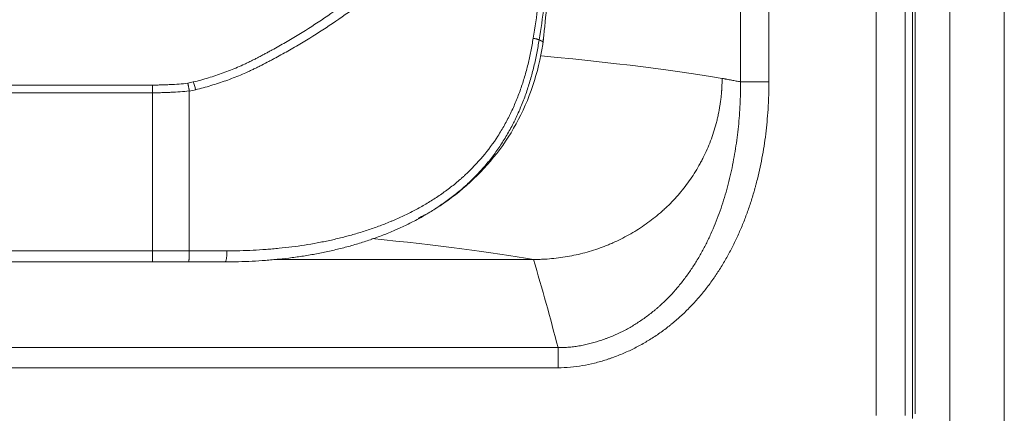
# Model space of a CAD drawing. Header units: millimetres. Extents: x 0 to 594, y 0 to 420.
# Tile 630 of 915: x 279.38 to 292.79, y 294.6 to 299.96. Entities that reach past the tile are written whole.
import ezdxf

# ---------------------------------------------------------------- set-up
doc = ezdxf.new("R2010")
doc.units = ezdxf.units.MM
doc.layers.add('1', color=7, linetype='Continuous', true_color=0xffffff)

msp = doc.modelspace()

# ---------------------------------------------------------------- linework, layer by layer
at = {"layer": '1', "color": 155, "linetype": 'Continuous', "lineweight": 13}
for p, q in [((292.052, 284.252), (292.052, 345.396)), ((292.793, 345.396), (292.793, 284.252)), ((289.202, 299.117), (289.202, 343.418)), ((289.587, 343.418), (289.587, 299.117)), ((291.048, 294.571), (291.048, 305.077)), ((291.444, 305.077), (291.444, 294.571)), ((291.578, 305.056), (291.578, 294.593)), ((289.587, 299.117), (289.202, 299.117)), ((281.193, 296.814), (281.193, 298.967)), ((281.693, 296.814), (282.206, 296.814)), ((278.602, 295.497), (286.715, 295.497)), ((286.715, 295.222), (278.603, 295.222))]:
    msp.add_line(p, q, dxfattribs=at)
at = {"layer": '1', "color": 155, "linetype": 'Continuous', "lineweight": 18}
for p, q in [((291.544, 294.532), (291.544, 305.117)), ((281.693, 296.814), (281.693, 298.99)), ((282.181, 296.664), (281.683, 296.664)), ((286.38, 296.697), (282.844, 296.697))]:
    msp.add_line(p, q, dxfattribs=at)
at = {"layer": '1', "color": 155, "linetype": 'Continuous', "lineweight": 13}
for centre, major_axis, ratio, start_param, end_param in [((255.251, 298.69), (-35, -0.014), 0.048663, 3.387004, 3.609544), ((281.192, 298.967), (0, 0.15), 0.003404, 4.712385, 5.49152), ((281.759, 299.009), (0.035, -0.146), 0.129008, 1.539634, 2.339481), ((255.252, 296.194), (-32.5, -0.014), 0.052406, 3.433205, 3.614895), ((281.192, 296.814), (0, -0.15), 0.003404, 0, 1.570796), ((282.181, 296.814), (0, -0.15), 0.161076, 0, 1.570796)]:
    msp.add_ellipse(centre, major_axis=major_axis, ratio=ratio, start_param=start_param, end_param=end_param, dxfattribs=at)
at = {"layer": '1', "color": 155, "linetype": 'Continuous', "lineweight": 18}
for points, degree in [([(286.507, 299.623), (286.929, 303.583)], 1), ([(281.693, 298.99), (281.693, 298.991), (281.693, 298.992), (281.693, 298.993)], 3), ([(284.812, 297.258), (284.841, 297.273), (284.87, 297.288), (284.899, 297.304)], 3), ([(281.683, 296.664), (281.519, 296.664), (281.356, 296.664), (281.192, 296.664)], 3)]:
    msp.add_open_spline(points, degree=degree, dxfattribs=at)
at = {"layer": '1', "color": 155, "linetype": 'Continuous', "lineweight": 13}
for points, knots in [([(281.748, 299.114), (281.818, 299.131), (281.886, 299.15), (282.021, 299.191), (282.088, 299.213), (282.187, 299.249), (282.22, 299.262), (282.285, 299.287), (282.318, 299.301), (282.382, 299.328), (282.414, 299.343), (282.454, 299.361), (282.462, 299.365), (282.478, 299.373), (282.486, 299.376), (282.509, 299.388), (282.525, 299.396), (282.557, 299.411), (282.572, 299.419), (282.604, 299.435), (282.619, 299.443), (282.651, 299.459), (282.666, 299.467), (282.697, 299.484), (282.713, 299.492), (282.744, 299.509), (282.76, 299.517), (282.791, 299.534), (282.806, 299.542), (282.852, 299.567), (282.883, 299.584), (282.975, 299.636), (283.035, 299.671), (283.155, 299.742), (283.215, 299.779), (283.391, 299.89), (283.507, 299.966), (283.735, 300.124), (283.846, 300.205), (284.066, 300.373), (284.174, 300.459), (284.386, 300.635), (284.49, 300.726), (284.618, 300.842), (284.657, 300.877), (284.695, 300.912), (284.72, 300.935), (284.733, 300.947), (284.795, 301.007), (284.845, 301.054), (284.993, 301.199), (285.089, 301.298), (285.277, 301.498), (285.369, 301.599), (285.549, 301.806), (285.637, 301.911), (285.809, 302.124), (285.893, 302.232), (286.058, 302.452), (286.138, 302.563), (286.227, 302.69), (286.236, 302.704), (286.256, 302.733), (286.285, 302.775), (286.353, 302.875), (286.409, 302.961), (286.521, 303.134), (286.594, 303.251), (286.665, 303.369)], [0, 0, 0, 0, 0.03125, 0.03125, 0.0625, 0.0625, 0.078125, 0.078125, 0.09375, 0.09375, 0.109375, 0.109375, 0.113281, 0.113281, 0.117188, 0.117188, 0.125, 0.125, 0.132813, 0.132813, 0.140625, 0.140625, 0.148438, 0.148438, 0.15625, 0.15625, 0.164063, 0.164063, 0.171875, 0.171875, 0.1875, 0.1875, 0.21875, 0.21875, 0.25, 0.25, 0.3125, 0.3125, 0.375, 0.375, 0.4375, 0.4375, 0.5, 0.5, 0.515625, 0.523438, 0.523438, 0.53125, 0.53125, 0.5625, 0.5625, 0.625, 0.625, 0.6875, 0.6875, 0.75, 0.75, 0.8125, 0.8125, 0.875, 0.875, 0.882813, 0.882813, 0.890625, 0.90625, 0.9375, 0.9375, 1, 1, 1, 1]), ([(286.8, 303.294), (286.728, 303.175), (286.653, 303.057), (286.538, 302.882), (286.48, 302.794), (286.411, 302.694), (286.381, 302.651), (286.361, 302.622), (286.351, 302.608), (286.26, 302.48), (286.178, 302.367), (286.01, 302.145), (285.923, 302.036), (285.747, 301.821), (285.657, 301.715), (285.473, 301.507), (285.379, 301.404), (285.186, 301.202), (285.088, 301.103), (284.937, 300.957), (284.886, 300.909), (284.822, 300.849), (284.809, 300.838), (284.783, 300.814), (284.744, 300.778), (284.705, 300.743), (284.575, 300.626), (284.468, 300.535), (284.251, 300.358), (284.141, 300.271), (283.917, 300.103), (283.803, 300.021), (283.571, 299.862), (283.453, 299.786), (283.273, 299.674), (283.212, 299.638), (283.09, 299.566), (283.028, 299.531), (282.934, 299.479), (282.888, 299.453), (282.84, 299.428), (282.809, 299.411), (282.793, 299.403), (282.745, 299.378), (282.714, 299.362), (282.666, 299.337), (282.65, 299.329), (282.618, 299.313), (282.602, 299.305), (282.57, 299.29), (282.554, 299.282), (282.522, 299.267), (282.505, 299.259), (282.457, 299.237), (282.424, 299.223), (282.358, 299.195), (282.325, 299.182), (282.259, 299.156), (282.225, 299.144), (282.125, 299.108), (282.057, 299.086), (281.919, 299.045), (281.85, 299.026), (281.779, 299.009)], [0, 0, 0, 0, 0.0625, 0.0625, 0.09375, 0.109375, 0.117188, 0.117188, 0.125, 0.125, 0.1875, 0.1875, 0.25, 0.25, 0.3125, 0.3125, 0.375, 0.375, 0.4375, 0.4375, 0.46875, 0.46875, 0.476563, 0.476563, 0.484375, 0.5, 0.5, 0.5625, 0.5625, 0.625, 0.625, 0.6875, 0.6875, 0.75, 0.75, 0.78125, 0.78125, 0.8125, 0.8125, 0.828125, 0.835938, 0.835938, 0.84375, 0.84375, 0.859375, 0.859375, 0.867188, 0.867188, 0.875, 0.875, 0.882813, 0.882813, 0.890625, 0.890625, 0.90625, 0.90625, 0.921875, 0.921875, 0.9375, 0.9375, 0.96875, 0.96875, 1, 1, 1, 1]), ([(286.377, 299.71), (286.424, 300.007), (286.468, 300.304), (286.55, 300.9), (286.589, 301.198), (286.659, 301.796), (286.692, 302.095), (286.75, 302.694), (286.777, 302.994), (286.8, 303.294)], [0, 0, 0, 0, 0.25, 0.25, 0.5, 0.5, 0.75, 0.75, 1, 1, 1, 1]), ([(286.879, 303.283), (286.856, 302.982), (286.829, 302.681), (286.771, 302.08), (286.739, 301.78), (286.669, 301.181), (286.631, 300.882), (286.549, 300.285), (286.505, 299.986), (286.458, 299.688)], [0, 0, 0, 0, 0.25, 0.25, 0.5, 0.5, 0.75, 0.75, 1, 1, 1, 1]), ([(282.206, 296.814), (282.324, 296.814), (282.443, 296.817), (282.62, 296.826), (282.68, 296.829), (282.768, 296.836), (282.798, 296.838), (282.856, 296.843), (282.886, 296.846), (283.033, 296.86), (283.149, 296.875), (283.322, 296.902), (283.379, 296.912), (283.493, 296.933), (283.55, 296.945), (283.663, 296.969), (283.775, 296.996), (283.887, 297.026), (283.997, 297.057), (284.053, 297.074), (284.162, 297.11), (284.217, 297.129), (284.325, 297.169), (284.385, 297.193), (284.446, 297.218), (284.459, 297.223), (284.466, 297.226), (284.486, 297.235), (284.526, 297.252), (284.565, 297.27), (284.643, 297.306), (284.747, 297.357), (284.847, 297.412), (284.946, 297.47), (284.994, 297.5), (285.09, 297.562), (285.137, 297.595), (285.23, 297.662), (285.275, 297.697), (285.342, 297.752), (285.375, 297.78), (285.413, 297.814), (285.429, 297.828), (285.44, 297.838), (285.446, 297.843), (285.536, 297.927), (285.616, 298.011), (285.765, 298.187), (285.833, 298.28), (285.928, 298.427), (285.958, 298.477), (286.001, 298.554), (286.022, 298.593), (286.042, 298.632), (286.056, 298.659), (286.062, 298.672), (286.095, 298.74), (286.119, 298.794), (286.164, 298.904), (286.185, 298.959), (286.225, 299.071), (286.243, 299.127), (286.277, 299.241), (286.292, 299.299), (286.321, 299.415), (286.334, 299.473), (286.351, 299.561), (286.357, 299.591), (286.367, 299.65), (286.372, 299.68), (286.377, 299.71)], [0, 0, 0, 0, 0.0625, 0.0625, 0.09375, 0.09375, 0.109375, 0.109375, 0.125, 0.125, 0.1875, 0.1875, 0.21875, 0.21875, 0.25, 0.25, 0.28125, 0.3125, 0.3125, 0.34375, 0.34375, 0.375, 0.375, 0.40625, 0.410156, 0.410156, 0.414062, 0.414062, 0.421875, 0.4375, 0.4375, 0.46875, 0.5, 0.5, 0.53125, 0.53125, 0.5625, 0.5625, 0.59375, 0.59375, 0.609375, 0.617187, 0.621094, 0.621094, 0.625, 0.625, 0.6875, 0.6875, 0.75, 0.75, 0.78125, 0.78125, 0.796875, 0.804687, 0.804687, 0.8125, 0.8125, 0.84375, 0.84375, 0.875, 0.875, 0.90625, 0.90625, 0.9375, 0.9375, 0.96875, 0.96875, 0.984375, 0.984375, 1, 1, 1, 1]), ([(286.458, 299.688), (286.453, 299.658), (286.448, 299.627), (286.438, 299.566), (286.432, 299.536), (286.414, 299.445), (286.401, 299.384), (286.372, 299.265), (286.356, 299.206), (286.322, 299.088), (286.304, 299.03), (286.264, 298.914), (286.242, 298.857), (286.196, 298.744), (286.172, 298.687), (286.142, 298.625), (286.139, 298.618), (286.132, 298.604), (286.129, 298.597), (286.119, 298.576), (286.112, 298.563), (286.091, 298.522), (286.077, 298.495), (286.033, 298.415), (286.002, 298.363), (285.938, 298.261), (285.905, 298.211), (285.835, 298.114), (285.799, 298.067), (285.723, 297.974), (285.684, 297.929), (285.602, 297.842), (285.56, 297.799), (285.506, 297.747), (285.495, 297.737), (285.473, 297.716), (285.462, 297.706), (285.428, 297.676), (285.405, 297.656), (285.337, 297.599), (285.29, 297.561), (285.195, 297.49), (285.147, 297.456), (285.049, 297.39), (284.999, 297.358), (284.905, 297.302), (284.861, 297.276), (284.816, 297.252)], [0, 0, 0, 0, 0.029653, 0.029653, 0.059307, 0.059307, 0.118613, 0.118613, 0.17792, 0.17792, 0.237227, 0.237227, 0.296534, 0.296534, 0.35584, 0.35584, 0.363254, 0.363254, 0.370667, 0.370667, 0.385494, 0.385494, 0.415147, 0.415147, 0.474454, 0.474454, 0.53376, 0.53376, 0.593067, 0.593067, 0.652374, 0.652374, 0.71168, 0.71168, 0.726507, 0.726507, 0.741334, 0.741334, 0.770987, 0.770987, 0.830294, 0.830294, 0.889601, 0.889601, 0.948907, 0.948907, 1, 1, 1, 1]), ([(286.377, 299.71), (286.382, 299.709), (286.393, 299.707), (286.408, 299.704), (286.421, 299.701), (286.432, 299.698), (286.442, 299.695), (286.447, 299.693), (286.451, 299.692), (286.453, 299.691), (286.456, 299.69), (286.457, 299.689), (286.458, 299.688)], [0, 0, 0, 0, 0.125, 0.25, 0.375, 0.5, 0.625, 0.75, 0.75, 0.875, 0.875, 1, 1, 1, 1]), ([(286.458, 299.688), (286.459, 299.688), (286.461, 299.687), (286.463, 299.686), (286.466, 299.685), (286.468, 299.684), (286.47, 299.683), (286.473, 299.682), (286.475, 299.68), (286.477, 299.679), (286.479, 299.678), (286.481, 299.677), (286.483, 299.676), (286.485, 299.675), (286.487, 299.674), (286.489, 299.674), (286.49, 299.673), (286.492, 299.672), (286.494, 299.671), (286.495, 299.67), (286.497, 299.669), (286.498, 299.669), (286.499, 299.668), (286.501, 299.667), (286.502, 299.666), (286.503, 299.666), (286.504, 299.665), (286.505, 299.664), (286.506, 299.664), (286.507, 299.663), (286.508, 299.663), (286.508, 299.662), (286.509, 299.662), (286.51, 299.661), (286.51, 299.661), (286.511, 299.66), (286.511, 299.66), (286.511, 299.659), (286.511, 299.659), (286.512, 299.659), (286.512, 299.658), (286.512, 299.658), (286.512, 299.658), (286.512, 299.658)], [0, 0, 0, 0, 0.024827, 0.049653, 0.074477, 0.099299, 0.12412, 0.148939, 0.173757, 0.198574, 0.223389, 0.248205, 0.273019, 0.297833, 0.322648, 0.347462, 0.372276, 0.39709, 0.421904, 0.446718, 0.471532, 0.496345, 0.521159, 0.545972, 0.570786, 0.595599, 0.620412, 0.645225, 0.670038, 0.694851, 0.719663, 0.744476, 0.769288, 0.7941, 0.818912, 0.843724, 0.868536, 0.893347, 0.918159, 0.94297, 0.967781, 0.992592, 1, 1, 1, 1]), ([(265.362, 299.06), (265.566, 299.059), (265.769, 299.058), (266.333, 299.056), (266.693, 299.054), (267.234, 299.052), (267.415, 299.052), (267.685, 299.051), (267.776, 299.051), (267.956, 299.051), (268.046, 299.05), (268.498, 299.05), (268.859, 299.049), (269.582, 299.049), (269.943, 299.05), (271.029, 299.05), (271.753, 299.052), (272.84, 299.054), (273.384, 299.056), (274.019, 299.057), (274.291, 299.058), (274.472, 299.059), (274.563, 299.059), (275.38, 299.061), (276.106, 299.064), (277.558, 299.068), (278.285, 299.069), (279.375, 299.071), (279.739, 299.072), (280.284, 299.072), (280.466, 299.073), (280.738, 299.073), (280.829, 299.073), (280.965, 299.073), (281.034, 299.073), (281.113, 299.073), (281.147, 299.073), (281.17, 299.073), (281.181, 299.073), (281.193, 299.073)], [0, 0, 0, 0, 0.038808, 0.038808, 0.107465, 0.107465, 0.141793, 0.141793, 0.158957, 0.158957, 0.176121, 0.176121, 0.244778, 0.244778, 0.313434, 0.313434, 0.450747, 0.450747, 0.519404, 0.553732, 0.570896, 0.570896, 0.588061, 0.588061, 0.725374, 0.725374, 0.862687, 0.862687, 0.931343, 0.931343, 0.965672, 0.965672, 0.982836, 0.982836, 0.991418, 0.995709, 0.997854, 0.997854, 1, 1, 1, 1]), ([(281.193, 299.073), (281.203, 299.073), (281.213, 299.073), (281.233, 299.073), (281.253, 299.073), (281.273, 299.073), (281.293, 299.074), (281.303, 299.074), (281.333, 299.075), (281.353, 299.075), (281.393, 299.077), (281.413, 299.078), (281.473, 299.081), (281.513, 299.083), (281.594, 299.089), (281.634, 299.093), (281.674, 299.097)], [0, 0, 0, 0, 0.0625, 0.0625, 0.125, 0.1875, 0.1875, 0.25, 0.25, 0.375, 0.375, 0.5, 0.5, 0.75, 0.75, 1, 1, 1, 1]), ([(286.715, 295.497), (286.716, 295.497), (286.716, 295.497), (286.716, 295.497), (286.716, 295.497), (286.717, 295.497), (286.718, 295.497), (286.721, 295.497), (286.727, 295.497), (286.738, 295.496), (286.761, 295.496), (286.78, 295.497), (286.818, 295.498), (286.843, 295.5), (286.894, 295.504), (286.919, 295.507), (286.969, 295.514), (286.994, 295.518), (287.069, 295.531), (287.119, 295.542), (287.217, 295.568), (287.265, 295.583), (287.326, 295.603), (287.338, 295.608), (287.356, 295.614), (287.362, 295.616), (287.374, 295.621), (287.404, 295.632), (287.434, 295.644), (287.504, 295.674), (287.55, 295.695), (287.64, 295.741), (287.685, 295.765), (287.771, 295.816), (287.814, 295.844), (287.897, 295.901), (287.938, 295.931), (287.998, 295.978), (288.018, 295.994), (288.048, 296.019), (288.057, 296.027), (288.077, 296.044), (288.086, 296.052), (288.134, 296.095), (288.171, 296.13), (288.242, 296.202), (288.277, 296.239), (288.343, 296.315), (288.376, 296.354), (288.438, 296.433), (288.468, 296.474), (288.527, 296.557), (288.555, 296.6), (288.609, 296.686), (288.635, 296.73), (288.685, 296.819), (288.708, 296.863), (288.754, 296.953), (288.776, 296.999), (288.817, 297.091), (288.837, 297.137), (288.874, 297.23), (288.892, 297.277), (288.927, 297.372), (288.943, 297.42), (288.974, 297.516), (288.989, 297.564), (289.01, 297.638), (289.02, 297.674), (289.029, 297.711), (289.036, 297.736), (289.039, 297.748), (289.054, 297.81), (289.066, 297.859), (289.098, 298.008), (289.117, 298.107), (289.149, 298.307), (289.161, 298.407), (289.182, 298.609), (289.19, 298.71), (289.196, 298.837), (289.197, 298.875), (289.199, 298.913), (289.2, 298.938), (289.2, 298.951), (289.201, 299.015), (289.202, 299.066), (289.202, 299.117)], [0, 0, 0, 0, 0.000061, 0.000061, 0.000122, 0.000244, 0.000488, 0.000977, 0.001953, 0.003906, 0.007812, 0.015625, 0.015625, 0.03125, 0.03125, 0.046875, 0.046875, 0.0625, 0.0625, 0.09375, 0.09375, 0.125, 0.125, 0.132813, 0.132813, 0.136719, 0.136719, 0.140625, 0.15625, 0.15625, 0.1875, 0.1875, 0.21875, 0.21875, 0.25, 0.25, 0.28125, 0.28125, 0.296875, 0.296875, 0.304688, 0.304688, 0.3125, 0.3125, 0.34375, 0.34375, 0.375, 0.375, 0.40625, 0.40625, 0.4375, 0.4375, 0.46875, 0.46875, 0.5, 0.5, 0.53125, 0.53125, 0.5625, 0.5625, 0.59375, 0.59375, 0.625, 0.625, 0.65625, 0.65625, 0.6875, 0.6875, 0.703125, 0.710938, 0.710938, 0.71875, 0.71875, 0.75, 0.75, 0.8125, 0.8125, 0.875, 0.875, 0.9375, 0.9375, 0.953125, 0.960938, 0.960938, 0.96875, 0.96875, 1, 1, 1, 1]), ([(289.587, 299.116), (289.587, 299.06), (289.586, 299.004), (289.584, 298.92), (289.583, 298.892), (289.58, 298.836), (289.579, 298.808), (289.571, 298.669), (289.561, 298.558), (289.536, 298.337), (289.52, 298.226), (289.49, 298.062), (289.479, 298.007), (289.456, 297.898), (289.443, 297.844), (289.423, 297.763), (289.412, 297.722), (289.401, 297.681), (289.394, 297.654), (289.39, 297.641), (289.371, 297.573), (289.338, 297.466), (289.301, 297.361), (289.263, 297.257), (289.243, 297.205), (289.2, 297.102), (289.178, 297.052), (289.131, 296.951), (289.107, 296.901), (289.056, 296.802), (289.03, 296.754), (288.975, 296.657), (288.931, 296.585), (288.885, 296.515), (288.866, 296.486), (288.862, 296.48), (288.854, 296.468), (288.85, 296.462), (288.838, 296.445), (288.798, 296.387), (288.756, 296.331), (288.687, 296.243), (288.651, 296.2), (288.578, 296.117), (288.54, 296.076), (288.462, 295.996), (288.422, 295.957), (288.339, 295.882), (288.297, 295.845), (288.248, 295.805), (288.242, 295.801), (288.231, 295.792), (288.226, 295.788), (288.209, 295.775), (288.176, 295.749), (288.142, 295.724), (288.074, 295.675), (288.027, 295.644), (287.933, 295.585), (287.885, 295.557), (287.787, 295.503), (287.738, 295.478), (287.637, 295.431), (287.585, 295.409), (287.507, 295.378), (287.481, 295.368), (287.448, 295.356), (287.441, 295.354), (287.428, 295.349), (287.408, 295.343), (287.388, 295.336), (287.321, 295.315), (287.267, 295.299), (287.158, 295.273), (287.104, 295.261), (286.994, 295.242), (286.939, 295.235), (286.827, 295.225), (286.771, 295.222), (286.715, 295.222)], [0, 0, 0, 0, 0.03125, 0.03125, 0.046875, 0.046875, 0.0625, 0.0625, 0.125, 0.125, 0.1875, 0.1875, 0.21875, 0.21875, 0.25, 0.25, 0.265625, 0.273438, 0.273438, 0.28125, 0.28125, 0.3125, 0.34375, 0.34375, 0.375, 0.375, 0.40625, 0.40625, 0.4375, 0.4375, 0.46875, 0.46875, 0.5, 0.515625, 0.515625, 0.519531, 0.519531, 0.523438, 0.523438, 0.53125, 0.5625, 0.5625, 0.59375, 0.59375, 0.625, 0.625, 0.65625, 0.65625, 0.6875, 0.6875, 0.691406, 0.691406, 0.695313, 0.695313, 0.703125, 0.71875, 0.71875, 0.75, 0.75, 0.78125, 0.78125, 0.8125, 0.8125, 0.84375, 0.84375, 0.859375, 0.859375, 0.863281, 0.863281, 0.867188, 0.875, 0.875, 0.90625, 0.90625, 0.9375, 0.9375, 0.96875, 0.96875, 1, 1, 1, 1]), ([(281.193, 298.967), (281.182, 298.967), (281.17, 298.967), (281.147, 298.967), (281.113, 298.967), (281.034, 298.967), (280.966, 298.967), (280.829, 298.967), (280.738, 298.967), (280.465, 298.967), (280.284, 298.967), (279.738, 298.967), (279.375, 298.966), (278.284, 298.964), (277.557, 298.962), (276.104, 298.958), (275.377, 298.956), (274.56, 298.954), (274.469, 298.953), (274.288, 298.953), (274.016, 298.952), (273.743, 298.951), (273.199, 298.95), (272.836, 298.949), (271.749, 298.946), (271.024, 298.945), (269.939, 298.944), (269.577, 298.944), (268.854, 298.944), (268.492, 298.944), (268.041, 298.945), (267.951, 298.945), (267.77, 298.946), (267.68, 298.946), (267.409, 298.946), (267.228, 298.947), (266.687, 298.949), (266.327, 298.95), (265.765, 298.953), (265.564, 298.954), (265.362, 298.955)], [0, 0, 0, 0, 0.002146, 0.002146, 0.004293, 0.008586, 0.017172, 0.017172, 0.034343, 0.034343, 0.068686, 0.068686, 0.137372, 0.137372, 0.274744, 0.274744, 0.412116, 0.412116, 0.429288, 0.429288, 0.446459, 0.480802, 0.480802, 0.549488, 0.549488, 0.68686, 0.68686, 0.755546, 0.755546, 0.824232, 0.824232, 0.841404, 0.841404, 0.858575, 0.858575, 0.892918, 0.892918, 0.961605, 0.961605, 1, 1, 1, 1]), ([(281.693, 298.993), (281.651, 298.988), (281.61, 298.985), (281.527, 298.979), (281.485, 298.976), (281.422, 298.973), (281.402, 298.972), (281.36, 298.97), (281.339, 298.97), (281.308, 298.969), (281.297, 298.968), (281.276, 298.968), (281.266, 298.968), (281.245, 298.968), (281.224, 298.967), (281.203, 298.967), (281.193, 298.967)], [0, 0, 0, 0, 0.25, 0.25, 0.5, 0.5, 0.625, 0.625, 0.75, 0.75, 0.8125, 0.8125, 0.875, 0.875, 0.9375, 1, 1, 1, 1]), ([(278.602, 296.814), (278.738, 296.814), (279.602, 296.814), (280.466, 296.814), (281.193, 296.814)], [0, 0, 0, 0, 0.158072, 1, 1, 1, 1])]:
    msp.add_open_spline(points, degree=3, knots=knots, dxfattribs=at)
at = {"layer": '1', "color": 155, "linetype": 'Continuous', "lineweight": 18}
for points, knots in [([(285.049, 297.391), (285.069, 297.403), (285.231, 297.507), (285.521, 297.733), (285.888, 298.125), (286.19, 298.591), (286.409, 299.124), (286.491, 299.503), (286.517, 299.699)], [0, 0, 0, 0, 0.028152, 0.231088, 0.428956, 0.622427, 0.812558, 1, 1, 1, 1]), ([(281.674, 299.097), (281.674, 299.096), (281.674, 299.096), (281.674, 299.096), (281.674, 299.096), (281.674, 299.095), (281.674, 299.095), (281.674, 299.093), (281.674, 299.092), (281.675, 299.089), (281.675, 299.088), (281.677, 299.082), (281.678, 299.074), (281.681, 299.062), (281.682, 299.053), (281.684, 299.044), (281.685, 299.04), (281.687, 299.031), (281.688, 299.021), (281.69, 299.012), (281.691, 299.002), (281.692, 298.997), (281.693, 298.993)], [0, 0, 0, 0, 0.007813, 0.007813, 0.011719, 0.011719, 0.015625, 0.03125, 0.0625, 0.0625, 0.125, 0.125, 0.25, 0.375, 0.5, 0.5, 0.625, 0.625, 0.75, 0.875, 0.875, 1, 1, 1, 1]), ([(288.95, 299.163), (288.95, 299.122), (288.949, 299.071), (288.945, 299.018), (288.945, 299.007), (288.944, 299.005), (288.944, 299.004), (288.944, 299.004), (288.944, 299.003), (288.944, 299), (288.944, 298.997), (288.943, 298.989), (288.943, 298.984), (288.941, 298.958), (288.937, 298.916), (288.932, 298.875), (288.926, 298.834), (288.923, 298.813), (288.914, 298.752), (288.906, 298.711), (288.893, 298.65), (288.889, 298.629), (288.879, 298.589), (288.874, 298.569), (288.858, 298.508), (288.847, 298.469), (288.821, 298.39), (288.808, 298.351), (288.778, 298.273), (288.763, 298.235), (288.729, 298.159), (288.712, 298.122), (288.688, 298.075), (288.684, 298.066), (288.677, 298.052), (288.674, 298.047), (288.669, 298.038), (288.667, 298.034), (288.655, 298.011), (288.645, 297.993), (288.614, 297.939), (288.593, 297.903), (288.549, 297.834), (288.526, 297.8), (288.478, 297.733), (288.454, 297.7), (288.403, 297.636), (288.377, 297.604), (288.323, 297.543), (288.295, 297.512), (288.238, 297.453), (288.201, 297.417), (288.163, 297.381), (288.151, 297.371), (288.147, 297.367), (288.14, 297.36), (288.12, 297.343), (288.101, 297.326), (288.054, 297.286), (288.021, 297.26), (287.956, 297.21), (287.923, 297.186), (287.856, 297.139), (287.822, 297.117), (287.752, 297.073), (287.682, 297.032), (287.609, 296.993), (287.535, 296.956), (287.498, 296.939), (287.441, 296.914), (287.422, 296.906), (287.393, 296.894), (287.384, 296.89), (287.364, 296.882), (287.355, 296.879), (287.306, 296.86), (287.229, 296.832), (287.15, 296.808), (287.071, 296.786), (286.992, 296.766), (286.872, 296.741), (286.75, 296.721), (286.669, 296.712), (286.587, 296.704), (286.535, 296.701), (286.483, 296.699), (286.468, 296.698), (286.462, 296.698), (286.452, 296.698), (286.426, 296.697), (286.4, 296.697), (286.38, 296.697)], [0, 0, 0, 0, 0.03125, 0.039063, 0.040039, 0.040283, 0.040283, 0.040527, 0.040527, 0.041016, 0.042969, 0.042969, 0.046875, 0.046875, 0.0625, 0.078125, 0.078125, 0.09375, 0.09375, 0.125, 0.125, 0.140625, 0.140625, 0.15625, 0.15625, 0.1875, 0.1875, 0.21875, 0.21875, 0.25, 0.25, 0.28125, 0.28125, 0.289062, 0.289062, 0.292969, 0.292969, 0.296875, 0.296875, 0.3125, 0.3125, 0.34375, 0.34375, 0.375, 0.375, 0.40625, 0.40625, 0.4375, 0.4375, 0.46875, 0.46875, 0.5, 0.507812, 0.507812, 0.511719, 0.511719, 0.515625, 0.53125, 0.53125, 0.5625, 0.5625, 0.59375, 0.59375, 0.625, 0.625, 0.65625, 0.6875, 0.6875, 0.71875, 0.71875, 0.734375, 0.734375, 0.742187, 0.742187, 0.75, 0.75, 0.78125, 0.8125, 0.8125, 0.84375, 0.875, 0.90625, 0.9375, 0.9375, 0.96875, 0.976563, 0.976563, 0.980469, 0.980469, 0.984375, 1, 1, 1, 1]), ([(289.202, 299.117), (289.182, 299.12), (289.162, 299.124), (289.121, 299.131), (289.1, 299.135), (289.059, 299.143), (289.037, 299.147), (289.01, 299.152), (289.005, 299.153), (288.998, 299.154), (288.996, 299.154), (288.994, 299.155), (288.993, 299.155), (288.993, 299.155), (288.992, 299.155), (288.989, 299.156), (288.975, 299.158), (288.961, 299.161), (288.95, 299.163)], [0, 0, 0, 0, 0.25, 0.25, 0.5, 0.5, 0.75, 0.75, 0.8125, 0.8125, 0.828125, 0.835938, 0.835938, 0.839844, 0.839844, 0.84375, 0.875, 1, 1, 1, 1]), ([(289.587, 299.116), (289.565, 299.116), (289.543, 299.116), (289.5, 299.117), (289.478, 299.117), (289.437, 299.117), (289.417, 299.117), (289.378, 299.117), (289.36, 299.117), (289.325, 299.117), (289.309, 299.117), (289.28, 299.117), (289.266, 299.117), (289.242, 299.117), (289.232, 299.117), (289.214, 299.117), (289.207, 299.117), (289.202, 299.117)], [0, 0, 0, 0, 0.125, 0.125, 0.25, 0.25, 0.375, 0.375, 0.5, 0.5, 0.625, 0.625, 0.75, 0.75, 0.875, 0.875, 1, 1, 1, 1]), ([(284.816, 297.252), (284.809, 297.248), (284.749, 297.216), (284.689, 297.186), (284.609, 297.147), (284.568, 297.128), (284.521, 297.107), (284.5, 297.098), (284.486, 297.092), (284.479, 297.089), (284.418, 297.063), (284.362, 297.04), (284.251, 296.998), (284.195, 296.978), (284.082, 296.94), (284.026, 296.922), (283.912, 296.888), (283.854, 296.872), (283.739, 296.843), (283.682, 296.829), (283.565, 296.802), (283.507, 296.79), (283.39, 296.768), (283.331, 296.757), (283.212, 296.738), (283.153, 296.73), (283.033, 296.714), (282.973, 296.707), (282.882, 296.698), (282.852, 296.695), (282.807, 296.691), (282.792, 296.689), (282.761, 296.687), (282.746, 296.686), (282.67, 296.68), (282.609, 296.676), (282.487, 296.67), (282.426, 296.668), (282.304, 296.665), (282.243, 296.664), (282.181, 296.664)], [0, 0, 0, 0, 0.009149, 0.075206, 0.075206, 0.108234, 0.124748, 0.133005, 0.133005, 0.141262, 0.141262, 0.207319, 0.207319, 0.273376, 0.273376, 0.339433, 0.339433, 0.405489, 0.405489, 0.471546, 0.471546, 0.537603, 0.537603, 0.60366, 0.60366, 0.669716, 0.669716, 0.735773, 0.735773, 0.768801, 0.768801, 0.785316, 0.785316, 0.80183, 0.80183, 0.867887, 0.867887, 0.933943, 0.933943, 1, 1, 1, 1]), ([(281.693, 296.814), (281.693, 296.809), (281.693, 296.804), (281.693, 296.795), (281.693, 296.785), (281.693, 296.776), (281.693, 296.77), (281.693, 296.768), (281.693, 296.766), (281.693, 296.765), (281.692, 296.761), (281.692, 296.759), (281.692, 296.752), (281.692, 296.743), (281.692, 296.735), (281.691, 296.729), (281.691, 296.726), (281.691, 296.723), (281.691, 296.721), (281.691, 296.72), (281.691, 296.715), (281.69, 296.708), (281.689, 296.698), (281.689, 296.692), (281.688, 296.688), (281.688, 296.687), (281.688, 296.684), (281.688, 296.683), (281.687, 296.68), (281.687, 296.676), (281.686, 296.672), (281.686, 296.67), (281.686, 296.669), (281.685, 296.668), (281.685, 296.668), (281.685, 296.666), (281.684, 296.666), (281.684, 296.665), (281.683, 296.665), (281.683, 296.664), (281.683, 296.664), (281.683, 296.664), (281.683, 296.664), (281.683, 296.664), (281.683, 296.664), (281.683, 296.664)], [0, 0, 0, 0, 0.0625, 0.0625, 0.125, 0.1875, 0.1875, 0.203125, 0.203125, 0.21875, 0.21875, 0.25, 0.25, 0.3125, 0.375, 0.375, 0.40625, 0.421875, 0.421875, 0.4375, 0.4375, 0.5, 0.5625, 0.625, 0.625, 0.65625, 0.65625, 0.6875, 0.6875, 0.75, 0.8125, 0.8125, 0.84375, 0.84375, 0.875, 0.875, 0.9375, 0.9375, 0.96875, 0.984375, 0.992188, 0.992188, 0.996094, 0.996094, 1, 1, 1, 1]), ([(281.192, 296.664), (280.466, 296.664), (279.602, 296.664), (278.739, 296.664), (278.602, 296.664)], [0, 0, 0, 0, 0.840954, 1, 1, 1, 1])]:
    msp.add_open_spline(points, degree=3, knots=knots, dxfattribs=at)
at = {"layer": '1', "color": 155, "linetype": 'Continuous', "lineweight": 13}
for points in [[(281.674, 299.097), (281.699, 299.102), (281.724, 299.108), (281.748, 299.114)], [(289.202, 299.117), (289.202, 299.117), (289.202, 299.117), (289.202, 299.117)], [(289.587, 299.117), (289.587, 299.117), (289.587, 299.117), (289.587, 299.116)], [(281.779, 299.009), (281.751, 299.003), (281.722, 298.996), (281.693, 298.99)], [(281.193, 296.814), (281.36, 296.814), (281.526, 296.814), (281.693, 296.814)], [(286.38, 296.697), (286.499, 296.298), (286.611, 295.898), (286.715, 295.497)], [(286.715, 295.222), (286.715, 295.234), (286.715, 295.26), (286.715, 295.297), (286.715, 295.334), (286.715, 295.37), (286.715, 295.405), (286.715, 295.438), (286.715, 295.469), (286.715, 295.488), (286.715, 295.497)]]:
    msp.add_open_spline(points, degree=3, dxfattribs=at)

doc.saveas('drawing.dxf')
